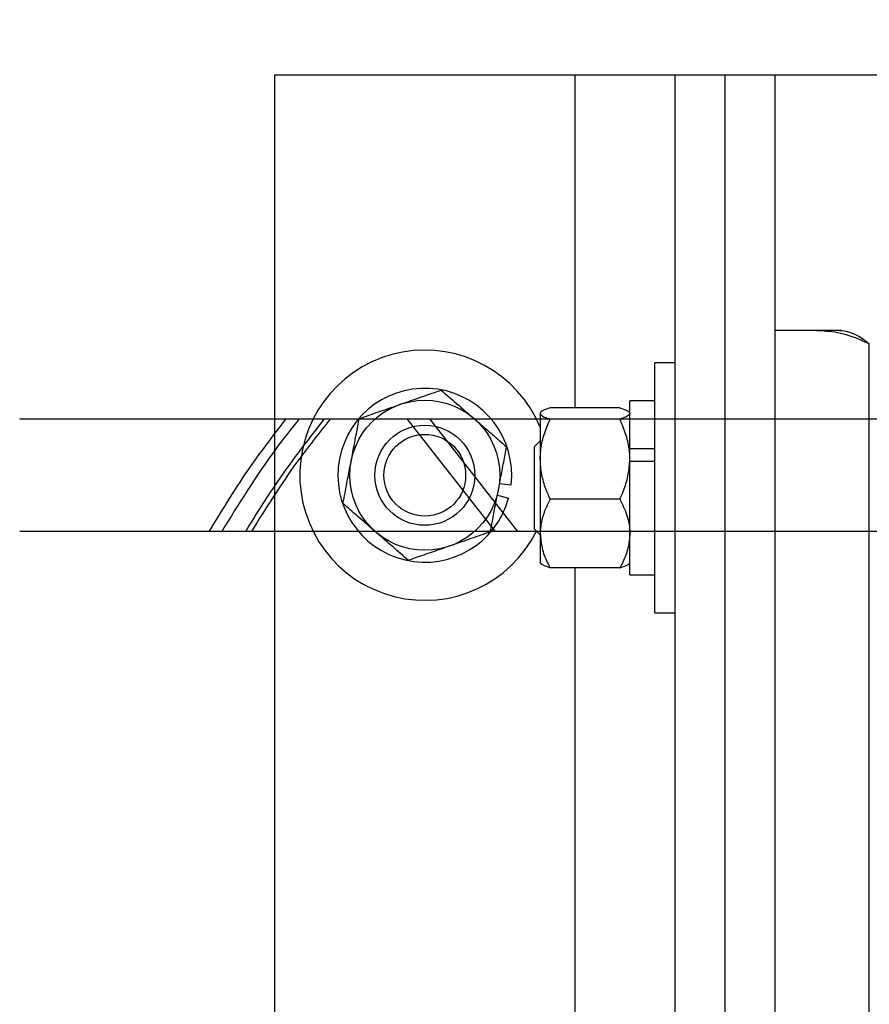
# Model space of a CAD drawing. Header units: inches. Extents: x 170 to 288, y 234 to 248.
# Tile 463 of 480: x 260.077 to 260.218, y 244.71 to 244.874. Entities that reach past the tile are written whole.
import ezdxf

# ---------------------------------------------------------------- set-up
doc = ezdxf.new("R2010")
doc.units = ezdxf.units.IN
doc.header["$LTSCALE"] = 0.25
doc.header["$MEASUREMENT"] = 0
doc.layers.add('ANNOTATIONS', color=1, linetype='Continuous')
doc.layers.add('STANDARD Z GUIDE MOTOR RH', color=7, linetype='Continuous')
doc.styles.add('ARIAL', font='arial.ttf', dxfattribs={"height": 0.09375})
doc.dimstyles.new('STANDARD$0', dxfattribs={"dimtxt": 0.09375, "dimasz": 0.09375, "dimexe": 0.03125, "dimexo": 0.046875, "dimgap": 0.09, "dimtad": 0, "dimtih": 1, "dimtoh": 1, "dimdec": 4, "dimzin": 0, "dimdsep": 46, "dimtxsty": 'ARIAL', "dimcen": 0.09, "dimadec": 0, "dimazin": 0, "dimtfac": 1, "dimtdec": 4, "dimtofl": 0, "dimtmove": 0, "dimatfit": 1, "dimfxl": 1, "dimtolj": 1, "dimtzin": 0, "dimarcsym": 0})

# ---------------------------------------------------------------- blocks, each defined once
blk = doc.blocks.new('*D54')
at = {"layer": 'ANNOTATIONS', "color": 0, "lineweight": -2, "transparency": 16777216}
for p, q in [((260.8643552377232, 245.1923245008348), (261.4626251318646, 245.1923245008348)), ((261.4313751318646, 245.0985745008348), (261.4313751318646, 244.8065568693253)), ((261.4313751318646, 244.2375278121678), (261.4313751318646, 244.5295454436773)), ((259.7476886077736, 244.1437778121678), (261.4626251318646, 244.1437778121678))]:
    blk.add_line(p, q, dxfattribs=at)
at = {"layer": 'ANNOTATIONS', "color": 0, "transparency": 16777216}
for points in [[(261.4157501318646, 245.0985745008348), (261.4470001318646, 245.0985745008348), (261.4313751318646, 245.1923245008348)], [(261.4157501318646, 244.2375278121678), (261.4470001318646, 244.2375278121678), (261.4313751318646, 244.1437778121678)]]:
    blk.add_solid(points, dxfattribs=at)
at = {"layer": 'defpoints', "color": 0, "transparency": 16777216}
for p in [(260.8174802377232, 245.1923245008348), (261.4313751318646, 245.1923245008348), (259.7008136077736, 244.1437778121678)]:
    blk.add_point(p, dxfattribs=at)
at = {"layer": 'ANNOTATIONS', "color": 0, "transparency": 16777216, "insert": (261.4313751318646, 244.6680511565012), "char_height": 0.09375, "attachment_point": 5, "style": 'ARIAL'}
blk.add_mtext('\\A1;HEADROOM', dxfattribs=at)

msp = doc.modelspace()

# ---------------------------------------------------------------- linework, layer by layer
at = {"layer": 'STANDARD Z GUIDE MOTOR RH'}
for p, q in [((260.1191749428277, 244.8644445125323), (260.2691749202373, 244.8644445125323)), ((260.1191749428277, 244.4644444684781), (260.1191749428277, 244.8644445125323)), ((260.1691749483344, 244.8644445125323), (260.1691749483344, 244.8090181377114)), ((260.1858416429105, 244.8644445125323), (260.1858416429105, 244.4644444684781)), ((260.1941749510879, 244.8644445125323), (260.1941749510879, 244.4644444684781)), ((260.2025082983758, 244.8644445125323), (260.2025082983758, 244.46103241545)), ((260.2025082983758, 244.8219248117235), (260.212897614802, 244.8219248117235)), ((260.2135685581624, 244.8218950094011), (260.2101644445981, 244.8218950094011)), ((260.2182563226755, 244.5420918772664), (260.2182563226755, 244.8196498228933)), ((260.1858416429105, 244.8165114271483), (260.1825082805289, 244.8165114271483)), ((260.1825082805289, 244.7748447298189), (260.1825082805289, 244.8165114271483)), ((260.1766749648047, 244.8090181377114), (260.1650749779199, 244.8090181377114)), ((260.1825082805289, 244.8101614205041), (260.1783416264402, 244.8101614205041)), ((260.1783416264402, 244.7811947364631), (260.1783416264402, 244.8101614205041)), ((260.0766552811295, 244.8071527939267), (260.2766553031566, 244.8071527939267)), ((260.1559361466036, 244.7884028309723), (260.1412558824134, 244.8071527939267)), ((260.1449601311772, 244.8071527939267), (260.1596403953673, 244.7884028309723)), ((260.1634082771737, 244.808069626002), (260.1634082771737, 244.7831781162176)), ((260.1766749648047, 244.807121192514), (260.1650749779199, 244.807121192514)), ((260.1634082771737, 244.8034897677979), (260.1624032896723, 244.8024847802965)), ((260.1624032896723, 244.8024847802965), (260.1624032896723, 244.7888713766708)), ((260.1783416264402, 244.8022417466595), (260.1825082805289, 244.8022417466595)), ((260.1783416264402, 244.8001412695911), (260.1825082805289, 244.8001412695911)), ((260.1566360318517, 244.7963851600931), (260.1585686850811, 244.7961691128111)), ((260.156264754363, 244.794452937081), (260.1581397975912, 244.7939372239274)), ((260.1766749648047, 244.7937811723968), (260.1650749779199, 244.7937811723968)), ((260.2766553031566, 244.7884028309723), (260.0766552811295, 244.7884028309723)), ((260.1624032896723, 244.7888713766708), (260.1634082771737, 244.7878663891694)), ((260.1766749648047, 244.7823380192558), (260.1650749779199, 244.7823380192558)), ((260.1691749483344, 244.7823380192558), (260.1691749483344, 244.5394859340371)), ((260.1783416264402, 244.7811947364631), (260.1825082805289, 244.7811947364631)), ((260.1825082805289, 244.7748447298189), (260.1858416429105, 244.7748447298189))]:
    msp.add_line(p, q, dxfattribs=at)
for radius in [0.01249999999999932, 0.00833333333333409, 0.006806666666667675]:
    msp.add_circle((260.1441749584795, 244.7977778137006), radius, dxfattribs=at)
for radius, start, end in [(0.02083333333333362, 22.60152325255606, 333.4451828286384), (0.01448333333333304, 353.6229028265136, 344.6229028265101)]:
    msp.add_arc((260.1441749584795, 244.7977778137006), radius, start, end, dxfattribs=at)
for points, knots in [([(260.2090699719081, 244.8219248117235), (260.210168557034, 244.8218743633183), (260.2125259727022, 244.8217661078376), (260.2158138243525, 244.8208490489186), (260.2176941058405, 244.8199258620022), (260.2182563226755, 244.8196498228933)], [0, 0, 0, 0, 0.3795598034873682, 0.8144842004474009, 1, 1, 1, 1]), ([(260.212897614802, 244.8219248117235), (260.2134366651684, 244.821887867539), (260.2145147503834, 244.8218139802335), (260.2164522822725, 244.8210830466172), (260.2176040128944, 244.8201680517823), (260.2182563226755, 244.8196498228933)], [0, 0, 0, 0, 0.3024742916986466, 0.6049398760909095, 1, 1, 1, 1]), ([(260.1400800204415, 244.8095880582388), (260.1410344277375, 244.8099189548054), (260.1429777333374, 244.8105927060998), (260.1452373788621, 244.8113762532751), (260.1465242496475, 244.8118224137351), (260.1468986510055, 244.8119522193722)], [0, 0, 0, 0, 0.4062920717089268, 0.8272669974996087, 1, 1, 1, 1]), ([(260.1468986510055, 244.8119522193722), (260.1477471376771, 244.8112178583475), (260.149475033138, 244.8097223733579), (260.1513619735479, 244.8080889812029), (260.1523297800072, 244.8072514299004), (260.1523554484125, 244.807229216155)], [0, 0, 0, 0, 0.4843361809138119, 0.9863234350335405, 0.9999999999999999, 0.9999999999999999, 0.9999999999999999, 0.9999999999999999]), ([(260.1332613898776, 244.807223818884), (260.1343215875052, 244.8075914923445), (260.1364806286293, 244.8083402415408), (260.1388388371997, 244.8091571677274), (260.1400479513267, 244.8095769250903), (260.1400800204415, 244.8095880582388)], [0, 0, 0, 0, 0.4843341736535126, 0.9863230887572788, 1, 1, 1, 1]), ([(260.1650749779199, 244.8090181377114), (260.1646371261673, 244.8088704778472), (260.1637454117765, 244.8085697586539), (260.1634118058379, 244.8082435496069), (260.1634083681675, 244.8080741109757), (260.1634082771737, 244.808069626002)], [0, 0, 0, 0, 0.484320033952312, 0.9863501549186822, 1, 1, 1, 1]), ([(260.1766749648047, 244.8090181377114), (260.1771127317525, 244.8088704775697), (260.1780042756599, 244.8085697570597), (260.1783386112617, 244.8082435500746), (260.1783415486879, 244.808074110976), (260.1783416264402, 244.808069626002)], [0, 0, 0, 0, 0.484318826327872, 0.9863501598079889, 1, 1, 1, 1]), ([(260.1210042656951, 244.8071527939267), (260.1187826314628, 244.8042623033), (260.1141633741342, 244.7982523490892), (260.110236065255, 244.7917683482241), (260.1081975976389, 244.7884028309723)], [0, 0, 0, 0, 0.4809505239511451, 1, 1, 1, 1]), ([(260.1232094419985, 244.8071527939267), (260.1218755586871, 244.8054681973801), (260.1171622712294, 244.7995156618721), (260.1131780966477, 244.7930434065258), (260.1103214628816, 244.7884028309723)], [0, 0, 0, 0, 0.2830048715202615, 1, 1, 1, 1]), ([(260.1274121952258, 244.8071527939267), (260.1245264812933, 244.8034508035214), (260.1198271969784, 244.7974222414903), (260.1158246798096, 244.7909143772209), (260.1142800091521, 244.7884028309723)], [0, 0, 0, 0, 0.6140751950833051, 0.9999999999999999, 0.9999999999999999, 0.9999999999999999, 0.9999999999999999]), ([(260.1284486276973, 244.8071527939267), (260.1265513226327, 244.8047859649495), (260.1217660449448, 244.7988164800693), (260.117714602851, 244.7923222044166), (260.1152695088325, 244.7884028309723)], [0, 0, 0, 0, 0.3964879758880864, 1, 1, 1, 1]), ([(260.1318995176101, 244.800136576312), (260.1319307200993, 244.8002989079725), (260.132134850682, 244.8013609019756), (260.132515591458, 244.8033428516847), (260.1329363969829, 244.8055324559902), (260.1331810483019, 244.8068056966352), (260.1332613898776, 244.807223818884)], [0, 0, 0, 0, 0.06653488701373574, 0.4352795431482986, 0.8145502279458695, 1, 1, 1, 1]), ([(260.1523554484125, 244.807229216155), (260.1531192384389, 244.8065681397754), (260.154674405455, 244.8052221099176), (260.1564827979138, 244.8036569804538), (260.157512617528, 244.8027655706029), (260.1578122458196, 244.8025062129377)], [0, 0, 0, 0, 0.4062923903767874, 0.8272594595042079, 1, 1, 1, 1]), ([(260.1634082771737, 244.808069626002), (260.1634716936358, 244.8079368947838), (260.1636008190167, 244.8076666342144), (260.1643483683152, 244.8073523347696), (260.1649112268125, 244.8071732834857), (260.1650749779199, 244.807121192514)], [0, 0, 0, 0, 0.406293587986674, 0.8272743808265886, 1, 1, 1, 1]), ([(260.1634082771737, 244.8004511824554), (260.163410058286, 244.8006039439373), (260.1634217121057, 244.8016034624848), (260.1636953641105, 244.8034687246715), (260.1643619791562, 244.8055293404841), (260.1648987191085, 244.8067276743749), (260.1650749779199, 244.807121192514)], [0, 0, 0, 0, 0.06652793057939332, 0.4352923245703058, 0.8145569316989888, 1, 1, 1, 1]), ([(260.1783416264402, 244.808069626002), (260.1782782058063, 244.8079368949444), (260.1781490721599, 244.8076666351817), (260.1774015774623, 244.8073523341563), (260.1768387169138, 244.8071732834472), (260.1766749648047, 244.807121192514)], [0, 0, 0, 0, 0.4062941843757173, 0.827274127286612, 1, 1, 1, 1]), ([(260.1783416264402, 244.8004511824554), (260.1783398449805, 244.8006039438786), (260.1783281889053, 244.8016034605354), (260.1780546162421, 244.8034687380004), (260.1773878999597, 244.8055293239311), (260.1768512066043, 244.8067276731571), (260.1766749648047, 244.807121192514)], [0, 0, 0, 0, 0.06652800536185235, 0.4352921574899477, 0.814558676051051, 1, 1, 1, 1]), ([(260.156450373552, 244.795419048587), (260.1564815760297, 244.7955813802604), (260.1566857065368, 244.7966433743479), (260.1570664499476, 244.7986253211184), (260.157487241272, 244.8008149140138), (260.1577319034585, 244.8020881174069), (260.1578122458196, 244.8025062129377)], [0, 0, 0, 0, 0.0665355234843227, 0.4352837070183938, 0.8145580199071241, 1, 1, 1, 1]), ([(260.1305376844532, 244.7930494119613), (260.1306529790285, 244.7936494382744), (260.1309257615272, 244.7950690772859), (260.1313803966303, 244.7974349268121), (260.1317250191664, 244.7992284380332), (260.1318995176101, 244.800136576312)], [0, 0, 0, 0, 0.2654600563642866, 0.6280682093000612, 1, 1, 1, 1]), ([(260.1650749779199, 244.7937811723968), (260.1648273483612, 244.794345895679), (260.1642414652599, 244.7956820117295), (260.1635660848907, 244.7979085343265), (260.1634613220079, 244.7995965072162), (260.1634082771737, 244.8004511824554)], [0, 0, 0, 0, 0.2654650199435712, 0.6280811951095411, 0.9999999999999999, 0.9999999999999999, 0.9999999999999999, 0.9999999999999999]), ([(260.1766749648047, 244.7937811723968), (260.1769225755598, 244.7943458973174), (260.1775084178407, 244.7956820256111), (260.1781838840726, 244.7979085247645), (260.1782886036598, 244.7995965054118), (260.1783416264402, 244.8004511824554)], [0, 0, 0, 0, 0.2654634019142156, 0.6280812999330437, 1, 1, 1, 1]), ([(260.1550885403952, 244.788331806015), (260.1552038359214, 244.7889318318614), (260.1554766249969, 244.790351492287), (260.1559312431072, 244.7927173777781), (260.1562758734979, 244.794510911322), (260.156450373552, 244.795419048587)], [0, 0, 0, 0, 0.2654574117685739, 0.6280719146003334, 1, 1, 1, 1]), ([(260.1359944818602, 244.788326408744), (260.1352306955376, 244.7889874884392), (260.1336755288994, 244.7903335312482), (260.1318670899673, 244.7918986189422), (260.1308372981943, 244.7927900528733), (260.1305376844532, 244.7930494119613)], [0, 0, 0, 0, 0.4062923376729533, 0.8272631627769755, 1, 1, 1, 1]), ([(260.1650749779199, 244.7937811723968), (260.1646371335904, 244.7928914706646), (260.1637455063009, 244.7910796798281), (260.1634117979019, 244.7891018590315), (260.1634083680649, 244.7880865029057), (260.1634082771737, 244.7880595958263)], [0, 0, 0, 0, 0.4843518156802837, 0.9863352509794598, 1, 1, 1, 1]), ([(260.1766749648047, 244.7937811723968), (260.1771127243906, 244.7928914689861), (260.1780041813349, 244.7910796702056), (260.1783386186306, 244.789101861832), (260.1783415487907, 244.7880865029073), (260.1783416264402, 244.7880595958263)], [0, 0, 0, 0, 0.4843506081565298, 0.9863352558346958, 1, 1, 1, 1]), ([(260.1414512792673, 244.7836034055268), (260.1406028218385, 244.7843378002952), (260.138874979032, 244.7858333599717), (260.136987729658, 244.7874663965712), (260.1360201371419, 244.7883041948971), (260.1359944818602, 244.788326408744)], [0, 0, 0, 0, 0.4843361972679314, 0.9863274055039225, 1, 1, 1, 1]), ([(260.1550885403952, 244.788331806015), (260.1540283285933, 244.7879641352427), (260.1518692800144, 244.7872153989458), (260.1495110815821, 244.7863984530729), (260.1483019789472, 244.7859786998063), (260.1482699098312, 244.7859675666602)], [0, 0, 0, 0, 0.4843389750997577, 0.9863230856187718, 1, 1, 1, 1]), ([(260.1634082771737, 244.7880595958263), (260.163471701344, 244.7872587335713), (260.1636008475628, 244.7856279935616), (260.1643483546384, 244.7837321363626), (260.1649112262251, 244.7826521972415), (260.1650749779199, 244.7823380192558)], [0, 0, 0, 0, 0.4062766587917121, 0.8272728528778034, 1, 1, 1, 1]), ([(260.1783416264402, 244.7880595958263), (260.1782781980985, 244.7872587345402), (260.1781490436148, 244.7856279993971), (260.177401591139, 244.7837321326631), (260.1768387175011, 244.7826521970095), (260.1766749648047, 244.7823380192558)], [0, 0, 0, 0, 0.4062772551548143, 0.8272725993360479, 1, 1, 1, 1]), ([(260.1482699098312, 244.7859675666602), (260.1473154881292, 244.7856366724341), (260.1453721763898, 244.7849629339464), (260.1431125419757, 244.7841793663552), (260.1418256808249, 244.7837332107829), (260.1414512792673, 244.7836034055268)], [0, 0, 0, 0, 0.4062969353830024, 0.8272670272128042, 0.9999999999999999, 0.9999999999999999, 0.9999999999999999, 0.9999999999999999]), ([(260.1650749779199, 244.7823380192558), (260.1646371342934, 244.7824856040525), (260.1637455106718, 244.7827861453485), (260.1634117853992, 244.7831131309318), (260.1634083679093, 244.7832820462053), (260.1634082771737, 244.7832865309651)], [0, 0, 0, 0, 0.4843401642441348, 0.9863090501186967, 1, 1, 1, 1]), ([(260.1766749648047, 244.7823380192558), (260.1771127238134, 244.7824856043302), (260.1780041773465, 244.7827861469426), (260.1783386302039, 244.7831131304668), (260.1783415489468, 244.783282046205), (260.1783416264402, 244.7832865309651)], [0, 0, 0, 0, 0.4843389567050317, 0.9863090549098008, 1, 1, 1, 1])]:
    msp.add_open_spline(points, degree=3, knots=knots, dxfattribs=at)

# ---------------------------------------------------------------- dimensions: what is measured, and where the dimension line sits
at = {"layer": 'ANNOTATIONS'}
dim = msp.add_linear_dim(base=(261.4313751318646, 245.1923245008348), p1=(259.7008136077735, 244.1437778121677), p2=(260.8174802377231, 245.1923245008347), angle=90, text='HEADROOM', dimstyle='STANDARD$0', dxfattribs=at)
dim.commit()
dim.dimension.update_dxf_attribs({"geometry": '*D54', "text_midpoint": (261.4313751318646, 244.6680511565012)})

doc.saveas('drawing.dxf')
